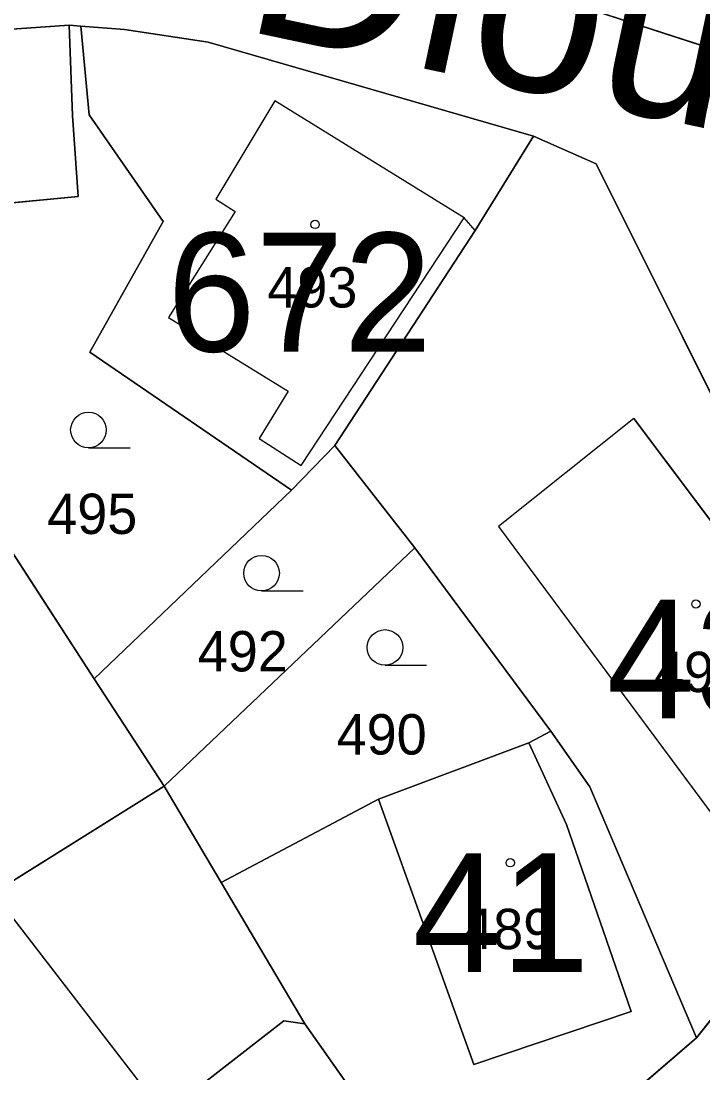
# Model space of a CAD drawing. Extents: x -689422 to -685210, y -987725 to -982160.
# Drawn here: x -687166.07 to -687137.35, y -985474.91 to -985430.59 of the extents above; entities that cross this region are included whole.
import ezdxf

# ---------------------------------------------------------------- set-up
doc = ezdxf.new("R2010")
doc.units = 0
for name, color, linetype in [('KN_Budovy', 7, 'Continuous'), ('KN_Budovy_cisla_domovni', 7, 'Continuous'), ('KN_Hranice_parcel', 7, 'Continuous'), ('KN_Hranice_parcel_vnitrni_kresba', 7, 'Continuous'), ('KN_Parcelni cisla', 7, 'Continuous'), ('KN_Polygon parcely', 7, 'Continuous'), ('KN_Popisy_pomistni nazvy nazvy ulic', 7, 'Continuous'), ('KN_POZEMKY_OSTATNI PLOCHA', 7, 'Continuous'), ('KN_POZEMKY_ZAHRADA', 7, 'Continuous'), ('KN_POZEMKY_ZASTAVENA PLOCHA', 7, 'Continuous'), ('KN_VYUZITI_17_ostatni plocha_ostatni komunikace', 7, 'Continuous'), ('KN_Značky budov', 7, 'Continuous'), ('KN_Značky kultur', 7, 'Continuous')]:
    doc.layers.add(name, color=color, linetype=linetype)

msp = doc.modelspace()

# ---------------------------------------------------------------- linework, layer by layer
at = {"layer": 'KN_Budovy'}
for points in [[(-687178.89, -985432.21), (-687178.08, -985439.38), (-687163.66, -985437.98), (-687163.91, -985434.57), (-687164.05, -985430.77), (-687173.93, -985431.45)], [(-687147.41, -985438.88), (-687155.39, -985433.96), (-687157.87, -985438.1), (-687157.05, -985438.62), (-687159.86, -985443.08), (-687154.82, -985446.18), (-687156.05, -985448.18), (-687154.28, -985449.32)], [(-687140.26, -985447.34), (-687145.96, -985451.89), (-687134.86, -985466.85), (-687129.22, -985462.79), (-687131.99, -985459.17), (-687131.6, -985458.87)], [(-687151.02, -985463.37), (-687147, -985474.55), (-687140.37, -985472.32), (-687143.1, -985464.44), (-687144.69, -985461)], [(-687176.48, -985473.85), (-687173.78, -985477.36), (-687172.9, -985477.45), (-687172.73, -985477.32), (-687167.78, -985483.76), (-687168.38, -985484.21), (-687161.82, -985492.59), (-687154.74, -985487.22), (-687154.92, -985486.98), (-687147.94, -985481.61), (-687154.12, -985472.83), (-687155.01, -985472.71), (-687158.29, -985475.26), (-687158.38, -985476.09), (-687158.06, -985476.33), (-687159.45, -985477.4), (-687167.23, -985467.32), (-687176.31, -985473.01)]]:
    msp.add_lwpolyline(points, close=True, dxfattribs=at)
at = {"layer": 'KN_Hranice_parcel'}
for p, q in [((-687129.4, -985434.22), (-687145.51, -985428.99)), ((-687164.05, -985430.77), (-687163.55, -985430.81)), ((-687152.86, -985448.47), (-687154.68, -985450.36)), ((-687152.86, -985448.47), (-687149.49, -985452.78)), ((-687154.68, -985450.36), (-687163, -985458.3)), ((-687149.49, -985452.78), (-687160.04, -985462.83)), ((-687143.76, -985460.51), (-687149.49, -985452.78)), ((-687163, -985458.3), (-687160.04, -985462.83)), ((-687157.65, -985466.88), (-687160.04, -985462.83))]:
    msp.add_line(p, q, dxfattribs=at)
for points in [[(-687164.05, -985430.77), (-687163.91, -985434.57), (-687163.66, -985437.98), (-687178.08, -985439.38), (-687178.89, -985432.21)], [(-687178.89, -985432.21), (-687173.93, -985431.45), (-687164.05, -985430.77)], [(-687163.55, -985430.81), (-687161.71, -985430.95), (-687158.19, -985431.48), (-687144.49, -985435.44)], [(-687163.55, -985430.81), (-687163.2, -985434.54), (-687160.08, -985439.04), (-687163.18, -985444.54), (-687154.68, -985450.36)], [(-687144.49, -985435.44), (-687146.95, -985439.41), (-687152.86, -985448.47)], [(-687144.49, -985435.44), (-687141.85, -985436.61), (-687130.94, -985458.47), (-687128.95, -985462.45), (-687129.22, -985462.79), (-687137.62, -985473.43)], [(-687179.06, -985449.66), (-687171.59, -985444.04), (-687169.76, -985447.85), (-687163, -985458.3)], [(-687143.76, -985460.51), (-687144.69, -985461), (-687151.02, -985463.37), (-687157.65, -985466.88)], [(-687137.62, -985473.43), (-687142.11, -985462.85), (-687143.76, -985460.51)], [(-687160.04, -985462.83), (-687167.23, -985467.32), (-687176.31, -985473.01), (-687176.86, -985473.36)], [(-687147.94, -985481.61), (-687154.12, -985472.83), (-687157.65, -985466.88)], [(-687137.62, -985473.43), (-687143.83, -985478.76), (-687147.94, -985481.61)]]:
    msp.add_lwpolyline(points, dxfattribs=at)
at = {"layer": 'KN_Hranice_parcel_vnitrni_kresba'}
for p, q in [((-687155.39, -985433.96), (-687157.87, -985438.1)), ((-687147.41, -985438.88), (-687155.39, -985433.96)), ((-687157.87, -985438.1), (-687157.05, -985438.62)), ((-687157.05, -985438.62), (-687159.86, -985443.08)), ((-687154.28, -985449.32), (-687147.41, -985438.88)), ((-687146.95, -985439.41), (-687147.41, -985438.88)), ((-687159.86, -985443.08), (-687154.82, -985446.18)), ((-687154.82, -985446.18), (-687156.05, -985448.18)), ((-687140.26, -985447.34), (-687145.96, -985451.89)), ((-687140.26, -985447.34), (-687131.6, -985458.87)), ((-687156.05, -985448.18), (-687154.28, -985449.32)), ((-687145.96, -985451.89), (-687134.86, -985466.85)), ((-687144.69, -985461), (-687143.1, -985464.44)), ((-687147, -985474.55), (-687151.02, -985463.37)), ((-687143.1, -985464.44), (-687140.37, -985472.32)), ((-687159.45, -985477.4), (-687167.23, -985467.32)), ((-687140.37, -985472.32), (-687147, -985474.55)), ((-687158.29, -985475.26), (-687155.01, -985472.71)), ((-687155.01, -985472.71), (-687154.12, -985472.83))]:
    msp.add_line(p, q, dxfattribs=at)
at = {"layer": 'KN_Polygon parcely'}
for points in [[(-687144.8, -985424.8), (-687145.51, -985428.99), (-687129.4, -985434.22), (-687125.91, -985420.58), (-687123.8, -985421.09), (-687123.32, -985421.22), (-687120.58, -985411.29), (-687138.98, -985406.55), (-687142.71, -985415.59), (-687144.66, -985424.19)], [(-687163.66, -985437.98), (-687178.08, -985439.38), (-687178.89, -985432.21), (-687186.2, -985434.81), (-687182.89, -985441.69), (-687181.3, -985440.89), (-687178.49, -985446.5), (-687180.18, -985447.34), (-687179.06, -985449.66), (-687171.59, -985444.04), (-687169.76, -985447.85), (-687163, -985458.3), (-687154.68, -985450.36), (-687163.18, -985444.54), (-687160.08, -985439.04), (-687163.2, -985434.54), (-687163.55, -985430.81), (-687164.05, -985430.77), (-687163.91, -985434.57)], [(-687164.05, -985430.77), (-687173.93, -985431.45), (-687178.89, -985432.21), (-687178.08, -985439.38), (-687163.66, -985437.98), (-687163.91, -985434.57)], [(-687163.18, -985444.54), (-687154.68, -985450.36), (-687152.86, -985448.47), (-687146.95, -985439.41), (-687144.49, -985435.44), (-687158.19, -985431.48), (-687161.71, -985430.95), (-687163.55, -985430.81), (-687163.2, -985434.54), (-687160.08, -985439.04)], [(-687149.49, -985452.78), (-687143.76, -985460.51), (-687142.11, -985462.85), (-687137.62, -985473.43), (-687129.22, -985462.79), (-687128.95, -985462.45), (-687130.94, -985458.47), (-687141.85, -985436.61), (-687144.49, -985435.44), (-687146.95, -985439.41), (-687152.86, -985448.47)], [(-687179.45, -985459.92), (-687183.6, -985462.81), (-687189.86, -985467.31), (-687190.53, -985467.94), (-687191.41, -985468.43), (-687199.91, -985473.19), (-687194.21, -985483.75), (-687185.61, -985478.9), (-687176.86, -985473.36), (-687176.31, -985473.01), (-687167.23, -985467.32), (-687160.04, -985462.83), (-687163, -985458.3), (-687169.76, -985447.85), (-687171.59, -985444.04), (-687179.06, -985449.66), (-687181.43, -985451.44), (-687183.55, -985453.03), (-687182.14, -985455.33), (-687181.03, -985457.23)], [(-687152.86, -985448.47), (-687154.68, -985450.36), (-687163, -985458.3), (-687160.04, -985462.83), (-687149.49, -985452.78)], [(-687160.04, -985462.83), (-687157.65, -985466.88), (-687151.02, -985463.37), (-687144.69, -985461), (-687143.76, -985460.51), (-687149.49, -985452.78)], [(-687142.11, -985462.85), (-687143.76, -985460.51), (-687144.69, -985461), (-687151.02, -985463.37), (-687157.65, -985466.88), (-687154.12, -985472.83), (-687147.94, -985481.61), (-687143.83, -985478.76), (-687137.62, -985473.43)], [(-687172.73, -985477.32), (-687167.78, -985483.76), (-687168.38, -985484.21), (-687161.82, -985492.59), (-687154.74, -985487.22), (-687154.92, -985486.98), (-687147.94, -985481.61), (-687154.12, -985472.83), (-687157.65, -985466.88), (-687160.04, -985462.83), (-687167.23, -985467.32), (-687176.31, -985473.01), (-687176.86, -985473.36), (-687176.48, -985473.85), (-687173.78, -985477.36), (-687172.9, -985477.45)]]:
    msp.add_lwpolyline(points, close=True, dxfattribs=at)
for points in [[(-687095.21, -985444.2), (-687100.36, -985443.62), (-687106.71, -985442.4), (-687109.79, -985441.45), (-687113.88, -985439.85), (-687117.86, -985438.33), (-687129.4, -985434.22), (-687145.51, -985428.99), (-687161.49, -985426.55), (-687175.46, -985427.56)], [(-687173.93, -985431.45), (-687164.05, -985430.77), (-687163.55, -985430.81), (-687161.71, -985430.95), (-687158.19, -985431.48), (-687144.49, -985435.44), (-687141.85, -985436.61), (-687130.94, -985458.47), (-687128.95, -985462.45), (-687129.22, -985462.79), (-687137.62, -985473.43), (-687143.83, -985478.76)]]:
    msp.add_lwpolyline(points, dxfattribs=at)
at = {"layer": 'KN_POZEMKY_OSTATNI PLOCHA'}
for p, q in [((-687145.51, -985428.99), (-687129.4, -985434.22)), ((-687164.05, -985430.77), (-687173.93, -985431.45)), ((-687163.55, -985430.81), (-687164.05, -985430.77)), ((-687161.71, -985430.95), (-687163.55, -985430.81)), ((-687158.19, -985431.48), (-687161.71, -985430.95)), ((-687144.49, -985435.44), (-687158.19, -985431.48)), ((-687141.85, -985436.61), (-687144.49, -985435.44)), ((-687130.94, -985458.47), (-687141.85, -985436.61)), ((-687137.62, -985473.43), (-687129.22, -985462.79)), ((-687143.83, -985478.76), (-687137.62, -985473.43))]:
    msp.add_line(p, q, dxfattribs=at)
at = {"layer": 'KN_POZEMKY_ZAHRADA'}
for p, q in [((-687163.91, -985434.57), (-687164.05, -985430.77)), ((-687164.05, -985430.77), (-687163.55, -985430.81)), ((-687163.55, -985430.81), (-687163.2, -985434.54)), ((-687163.66, -985437.98), (-687163.91, -985434.57)), ((-687163.2, -985434.54), (-687160.08, -985439.04)), ((-687178.08, -985439.38), (-687163.66, -985437.98)), ((-687160.08, -985439.04), (-687163.18, -985444.54)), ((-687163.18, -985444.54), (-687154.68, -985450.36)), ((-687163, -985458.3), (-687169.76, -985447.85)), ((-687154.68, -985450.36), (-687152.86, -985448.47)), ((-687152.86, -985448.47), (-687149.49, -985452.78)), ((-687163, -985458.3), (-687154.68, -985450.36)), ((-687154.68, -985450.36), (-687163, -985458.3)), ((-687160.04, -985462.83), (-687149.49, -985452.78)), ((-687149.49, -985452.78), (-687160.04, -985462.83)), ((-687149.49, -985452.78), (-687143.76, -985460.51)), ((-687160.04, -985462.83), (-687163, -985458.3)), ((-687143.76, -985460.51), (-687144.69, -985461)), ((-687144.69, -985461), (-687151.02, -985463.37)), ((-687157.65, -985466.88), (-687160.04, -985462.83)), ((-687151.02, -985463.37), (-687157.65, -985466.88))]:
    msp.add_line(p, q, dxfattribs=at)
at = {"layer": 'KN_POZEMKY_ZASTAVENA PLOCHA'}
for p, q in [((-687129.4, -985434.22), (-687145.51, -985428.99)), ((-687173.93, -985431.45), (-687164.05, -985430.77)), ((-687164.05, -985430.77), (-687163.91, -985434.57)), ((-687163.2, -985434.54), (-687163.55, -985430.81)), ((-687163.55, -985430.81), (-687161.71, -985430.95)), ((-687161.71, -985430.95), (-687158.19, -985431.48)), ((-687158.19, -985431.48), (-687144.49, -985435.44)), ((-687163.91, -985434.57), (-687163.66, -985437.98)), ((-687160.08, -985439.04), (-687163.2, -985434.54)), ((-687146.95, -985439.41), (-687144.49, -985435.44)), ((-687144.49, -985435.44), (-687146.95, -985439.41)), ((-687144.49, -985435.44), (-687141.85, -985436.61)), ((-687141.85, -985436.61), (-687130.94, -985458.47)), ((-687163.66, -985437.98), (-687178.08, -985439.38)), ((-687163.18, -985444.54), (-687160.08, -985439.04)), ((-687152.86, -985448.47), (-687146.95, -985439.41)), ((-687146.95, -985439.41), (-687152.86, -985448.47)), ((-687154.68, -985450.36), (-687163.18, -985444.54)), ((-687169.76, -985447.85), (-687163, -985458.3)), ((-687152.86, -985448.47), (-687154.68, -985450.36)), ((-687149.49, -985452.78), (-687152.86, -985448.47)), ((-687143.76, -985460.51), (-687149.49, -985452.78)), ((-687163, -985458.3), (-687160.04, -985462.83)), ((-687144.69, -985461), (-687143.76, -985460.51)), ((-687143.76, -985460.51), (-687142.11, -985462.85)), ((-687142.11, -985462.85), (-687143.76, -985460.51)), ((-687151.02, -985463.37), (-687144.69, -985461)), ((-687129.22, -985462.79), (-687137.62, -985473.43)), ((-687160.04, -985462.83), (-687167.23, -985467.32)), ((-687167.23, -985467.32), (-687160.04, -985462.83)), ((-687160.04, -985462.83), (-687157.65, -985466.88)), ((-687142.11, -985462.85), (-687137.62, -985473.43)), ((-687137.62, -985473.43), (-687142.11, -985462.85)), ((-687157.65, -985466.88), (-687151.02, -985463.37)), ((-687154.12, -985472.83), (-687157.65, -985466.88)), ((-687157.65, -985466.88), (-687154.12, -985472.83)), ((-687147.94, -985481.61), (-687154.12, -985472.83)), ((-687154.12, -985472.83), (-687147.94, -985481.61)), ((-687137.62, -985473.43), (-687143.83, -985478.76))]:
    msp.add_line(p, q, dxfattribs=at)
at = {"layer": 'KN_VYUZITI_17_ostatni plocha_ostatni komunikace'}
for p, q in [((-687145.51, -985428.99), (-687129.4, -985434.22)), ((-687164.05, -985430.77), (-687173.93, -985431.45)), ((-687163.55, -985430.81), (-687164.05, -985430.77)), ((-687161.71, -985430.95), (-687163.55, -985430.81)), ((-687158.19, -985431.48), (-687161.71, -985430.95)), ((-687144.49, -985435.44), (-687158.19, -985431.48)), ((-687141.85, -985436.61), (-687144.49, -985435.44)), ((-687130.94, -985458.47), (-687141.85, -985436.61)), ((-687137.62, -985473.43), (-687129.22, -985462.79)), ((-687143.83, -985478.76), (-687137.62, -985473.43))]:
    msp.add_line(p, q, dxfattribs=at)
at = {"layer": 'KN_Značky budov'}
for centre in [(-687153.687, -985439.159), (-687137.647, -985455.149), (-687145.467, -985466.049)]:
    msp.add_circle(centre, 0.175, dxfattribs=at)
at = {"layer": 'KN_Značky kultur'}
for p, q in [((-687163.233, -985448.57), (-687161.483, -985448.57)), ((-687155.943, -985454.6), (-687154.193, -985454.6)), ((-687150.743, -985457.73), (-687148.993, -985457.73))]:
    msp.add_line(p, q, dxfattribs=at)
for centre in [(-687163.233, -985447.82), (-687155.943, -985453.85), (-687150.743, -985456.98)]:
    msp.add_circle(centre, 0.75, dxfattribs=at)

# ---------------------------------------------------------------- texts
at = {"layer": 'KN_Budovy_cisla_domovni'}
for s, p in [('672', (-687159.915, -985444.514)), ('43', (-687141.399, -985459.969)), ('41', (-687149.574, -985470.649))]:
    msp.add_text(s, height=5, dxfattribs=at).set_placement(p)
at = {"layer": 'KN_Parcelni cisla'}
for s, p in [('493', (-687155.7, -985442.66)), ('495', (-687164.97, -985452.2)), ('492', (-687158.63, -985457.99)), ('491', (-687139.41, -985458.86)), ('490', (-687152.78, -985461.49)), ('489', (-687147.45, -985469.69))]:
    msp.add_text(s, height=1.7, dxfattribs=at).set_placement(p)
at = {"layer": 'KN_Popisy_pomistni nazvy nazvy ulic'}
msp.add_text('Dlouhý kopec', height=7.5, rotation=348, dxfattribs=at).set_placement((-687156.836, -985430.951))

doc.saveas('drawing.dxf')
